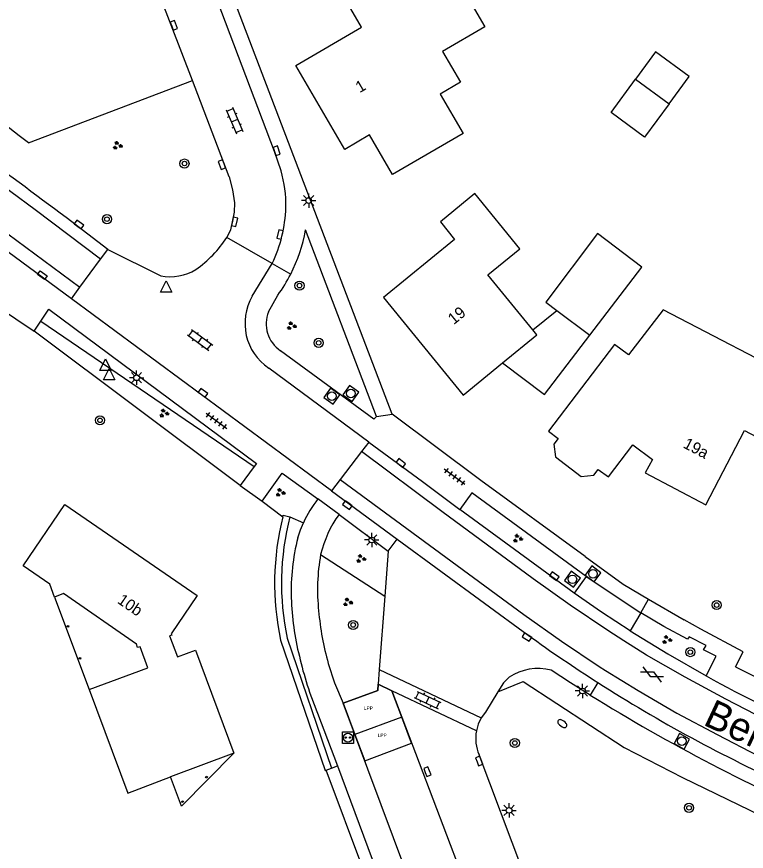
# Model space of a CAD drawing. Extents: x 137999 to 141000, y 397500 to 400501.
# Drawn here: x 138553.6 to 138617.4, y 400038.2 to 400111.2 of the extents above; entities that cross this region are included whole.
import ezdxf

# ---------------------------------------------------------------- set-up
doc = ezdxf.new("R2010")
doc.units = 0
for name, color, linetype in [('bp-grn-parkeervak', 7, 'Continuous'), ('gg-afsc-hekwerk', 7, 'Continuous'), ('gg-anno-huisnummerreeks BGT', 7, 'Continuous'), ('gg-anno-openbare ruimte label', 7, 'Continuous'), ('gg-bbg-bijgebouw', 7, 'Continuous'), ('gg-bbg-gedigitaliseerde bijgebouw', 7, 'Continuous'), ('gg-bbg-hoofdgebouw', 7, 'Continuous'), ('gg-bbg-luifel en loopbrug', 7, 'Continuous'), ('gg-bbg-onder overbouw', 7, 'Continuous'), ('gg-bbg-pand overbouw', 7, 'Continuous'), ('gg-bbg-pilaar onder overbouw', 7, 'Continuous'), ('gg-knt-verharding', 7, 'Continuous'), ('gg-knt-verharding nz', 7, 'Continuous'), ('gt-grn-groengrens', 7, 'Continuous'), ('gt-grn-weggrens', 7, 'Continuous'), ('gt-symb-boom', 7, 'Continuous'), ('gt-symb-brandkraan', 7, 'Continuous'), ('gt-symb-gesloten verharding', 7, 'Continuous'), ('gt-symb-groenvak', 7, 'Continuous'), ('gt-symb-klinker verharding', 7, 'Continuous'), ('gt-symb-kolk', 7, 'Continuous'), ('gt-symb-kolk center center', 7, 'Continuous'), ('gt-symb-laadpunt elektrisch vervoer', 7, 'Continuous'), ('gt-symb-lichtmast', 7, 'Continuous'), ('gt-symb-rioolschacht', 7, 'Continuous'), ('gt-symb-tegel verharding', 7, 'Continuous'), ('gt-symb-waterafsluiter', 7, 'Continuous'), ('kenmerkpunt laadpunt parkeerplaats', 7, 'Continuous')]:
    doc.layers.add(name, color=color, linetype=linetype)

# ---------------------------------------------------------------- blocks, each defined once
blk = doc.blocks.new('gt0-BOOM')
at = {"layer": 'gt-symb-boom'}
for radius in [0.4, 0.2]:
    blk.add_circle((0, 0), radius, dxfattribs=at)
blk = doc.blocks.new('gt0-GRVAK')
at = {"layer": 'gt-symb-groenvak'}
for p, q in [((-0.11, 0.189), (-0.228, 0.24)), ((-0.182, 0.153), (0.088, 0.153)), ((-0.091, 0.211), (-0.156, 0.322)), ((-0.047, 0.214), (-0.047, 0.393)), ((-0.004, 0.211), (0.061, 0.322)), ((0.015, 0.189), (0.133, 0.24)), ((0.262, -0.052), (0.197, 0.059)), ((0.305, -0.049), (0.305, 0.13)), ((0.349, -0.052), (0.414, 0.059)), ((-0.245, -0.228), (-0.363, -0.177)), ((-0.318, -0.264), (-0.047, -0.264)), ((-0.226, -0.206), (-0.291, -0.095)), ((-0.183, -0.203), (-0.183, -0.024)), ((-0.139, -0.206), (-0.074, -0.095)), ((-0.12, -0.228), (-0.002, -0.177)), ((0.243, -0.074), (0.125, -0.023)), ((0.17, -0.11), (0.441, -0.11)), ((0.368, -0.074), (0.486, -0.023))]:
    blk.add_line(p, q, dxfattribs=at)
blk = doc.blocks.new('gt0-KOLK')
at = {"layer": 'gt-symb-kolk'}
blk.add_lwpolyline([(0, 0), (0.375, 0), (0.375, 0.4), (-0.375, 0.4), (-0.375, 0), (0, 0)], dxfattribs=at)
blk = doc.blocks.new('gt0-BR')
at = {"layer": 'gt-symb-brandkraan'}
for centre, radius, start, end in [((-0.244, 0), 0.206, 107.56694, 252.43307), ((0.599, -2.664), 3, 106.89205, 107.56694), ((0, -0.691), 0.938, 73.10799, 106.89205), ((-0.599, -2.664), 3, 72.43309, 73.10799), ((0.244, 0), 0.206, 287.56695, 72.43309), ((0.599, 2.664), 3, 252.43307, 253.10797), ((0, 0.691), 0.938, 253.10797, 286.89206), ((-0.599, 2.664), 3, 286.89206, 287.56695)]:
    blk.add_arc(centre, radius, start, end, dxfattribs=at)
blk = doc.blocks.new('gt0-RS')
at = {"layer": 'gt-symb-rioolschacht'}
blk.add_lwpolyline([(-0.5, -0.5), (0.5, -0.5), (0.5, 0.5), (-0.5, 0.5)], close=True, dxfattribs=at)
blk.add_circle((0, 0), 0.375, dxfattribs=at)
blk = doc.blocks.new('gt0-LMAST')
at = {"layer": 'gt-symb-lichtmast'}
for p, q in [((-0.182, 0.173), (-0.447, 0.438)), ((-0.005, 0.246), (-0.005, 0.621)), ((0.172, 0.173), (0.437, 0.438)), ((-0.255, -0.004), (-0.63, -0.004)), ((-0.182, -0.181), (-0.447, -0.446)), ((-0.005, -0.254), (-0.005, -0.629)), ((0.437, -0.446), (0.172, -0.181)), ((0.245, -0.004), (0.62, -0.004))]:
    blk.add_line(p, q, dxfattribs=at)
blk.add_circle((-0.005, -0.004), 0.25, dxfattribs=at)
blk = doc.blocks.new('gt0-GESVH1')
at = {"layer": 'gt-symb-gesloten verharding'}
for p, q in [((-0.992, -0.261), (0.008, 0.239)), ((0.008, -0.261), (-0.992, 0.239)), ((0.008, 0.239), (1.008, -0.261)), ((1.008, 0.239), (0.008, -0.261))]:
    blk.add_line(p, q, dxfattribs=at)
blk = doc.blocks.new('gt0-KL1')
at = {"layer": 'gt-symb-klinker verharding'}
for p, q in [((-1.15, 0.3), (1.15, 0.3)), ((-1, -0.3), (-1, 0.3)), ((-0.5, 0.3), (-0.5, 0.45)), ((0, -0.3), (0, 0.3)), ((0.5, 0.3), (0.5, 0.45)), ((1, -0.3), (1, 0.3)), ((-1.15, -0.3), (1.15, -0.3)), ((-0.5, -0.45), (-0.5, -0.3)), ((0.5, -0.45), (0.5, -0.3))]:
    blk.add_line(p, q, dxfattribs=at)
blk = doc.blocks.new('gt0-TEG1')
at = {"layer": 'gt-symb-tegel verharding'}
for p, q in [((-1.125, 0), (1.125, 0)), ((-0.9, -0.25), (-0.9, 0.25)), ((-0.45, -0.25), (-0.45, 0.25)), ((0, -0.25), (0, 0.25)), ((0.45, -0.25), (0.45, 0.25)), ((0.9, -0.25), (0.9, 0.25))]:
    blk.add_line(p, q, dxfattribs=at)
blk = doc.blocks.new('gt0-LEV')
at = {"layer": 'gt-symb-laadpunt elektrisch vervoer'}
blk.add_lwpolyline([(-0.486, 0.501), (0.486, 0.501), (0.486, -0.499), (-0.486, -0.499)], close=True, dxfattribs=at)
for centre, radius in [((0, 0), 0.393), ((-0.186, 0), 0.0566), ((0.186, 0), 0.0566)]:
    blk.add_circle(centre, radius, dxfattribs=at)
blk = doc.blocks.new('gt0-WAFSL')
at = {"layer": 'gt-symb-waterafsluiter'}
for p, q in [((-0.5, -0.333), (0, 0.667)), ((0, 0.667), (0.5, -0.333)), ((0.5, -0.333), (-0.5, -0.333))]:
    blk.add_line(p, q, dxfattribs=at)
blk = doc.blocks.new('gt0-KOLKCC')
at = {"layer": 'gt-symb-kolk center center'}
blk.add_lwpolyline([(-0.375, 0.2), (0.375, 0.2), (0.375, -0.2), (-0.375, -0.2)], close=True, dxfattribs=at)

msp = doc.modelspace()

# ---------------------------------------------------------------- linework, layer by layer
at = {"layer": 'bp-grn-parkeervak'}
msp.add_line((138587.314, 400049.904), (138583.226, 400048.372), dxfattribs=at)
for points in [[(138587.314, 400049.904), (138586.451, 400052.207), (138585.261, 400052.772), (138585.219, 400052.213), (138582.2, 400051.109), (138583.226, 400048.372)], [(138583.226, 400048.372), (138584.089, 400046.069), (138588.177, 400047.601), (138587.314, 400049.904)]]:
    msp.add_lwpolyline(points, dxfattribs=at)
at = {"layer": 'gg-afsc-hekwerk'}
msp.add_line((138592.075, 400014.899), (138580.717, 400045.261), dxfattribs=at)
at = {"layer": 'gg-bbg-bijgebouw'}
msp.add_line((138600.867, 400085.487), (138603.753, 400083.314), dxfattribs=at)
msp.add_lwpolyline([(138603.753, 400083.314), (138608.307, 400089.28), (138604.447, 400092.198), (138599.906, 400086.21), (138600.867, 400085.487)], dxfattribs=at)
at = {"layer": 'gg-bbg-gedigitaliseerde bijgebouw'}
msp.add_line((138607.772, 400105.721), (138610.704, 400103.567), dxfattribs=at)
msp.add_lwpolyline([(138610.704, 400103.567), (138612.449, 400105.941), (138609.517, 400108.095), (138607.772, 400105.721)], dxfattribs=at)
at = {"layer": 'gg-bbg-hoofdgebouw'}
msp.add_line((138598.786, 400083.786), (138594.852, 400088.599), dxfattribs=at)
for points in [[(138578.048, 400106.911), (138583.792, 400110.257), (138582.04, 400113.291), (138590.13, 400117.962), (138594.595, 400110.295), (138590.885, 400108.133), (138592.449, 400105.445), (138590.68, 400104.415), (138592.693, 400100.967), (138586.508, 400097.377), (138584.489, 400100.836), (138582.33, 400099.576), (138578.048, 400106.911)], [(138594.852, 400088.599), (138597.645, 400090.87), (138593.709, 400095.71), (138590.699, 400093.23), (138591.937, 400091.689)], [(138591.937, 400091.689), (138585.71, 400086.62), (138592.69, 400078.08), (138596.128, 400080.89)], [(138608.595, 400071.27), (138613.914, 400068.48), (138617.282, 400074.965), (138619.935, 400073.569), (138622.755, 400078.992), (138610.177, 400085.538), (138607.141, 400081.603), (138605.934, 400082.485), (138600.152, 400074.93), (138601.008, 400074.273), (138600.631, 400073.781), (138600.772, 400072.684), (138602.997, 400070.961), (138604.131, 400071.071), (138604.496, 400071.572), (138605.391, 400070.919)], [(138596.128, 400080.89), (138599.14, 400083.352), (138598.786, 400083.786)], [(138605.391, 400070.919), (138607.531, 400073.731), (138609.236, 400072.436), (138608.595, 400071.27)], [(138556.941, 400060.388), (138556.539, 400061.53), (138554.201, 400063.126), (138557.87, 400068.487), (138569.438, 400060.533), (138567.167, 400057.196), (138567.219, 400057.075), (138567.012, 400057.005), (138567.709, 400055.167), (138569.293, 400055.757), (138572.649, 400046.744)], [(138559.982, 400052.303), (138563.361, 400043.252), (138567.105, 400044.66)]]:
    msp.add_lwpolyline(points, dxfattribs=at)
at = {"layer": 'gg-bbg-luifel en loopbrug'}
msp.add_line((138598.786, 400083.786), (138600.867, 400085.487), dxfattribs=at)
for points in [[(138610.704, 400103.567), (138608.561, 400100.649), (138605.629, 400102.804), (138607.772, 400105.721)], [(138596.128, 400080.89), (138599.8, 400078.125), (138603.753, 400083.314)]]:
    msp.add_lwpolyline(points, dxfattribs=at)
at = {"layer": 'gg-bbg-onder overbouw'}
msp.add_line((138572.649, 400046.744), (138567.105, 400044.66), dxfattribs=at)
msp.add_lwpolyline([(138559.982, 400052.303), (138565.107, 400054.216), (138564.434, 400056.039), (138564.217, 400055.992), (138564.115, 400056.289), (138557.734, 400060.697), (138556.941, 400060.388)], dxfattribs=at)
at = {"layer": 'gg-bbg-pand overbouw'}
msp.add_line((138556.941, 400060.388), (138559.982, 400052.303), dxfattribs=at)
msp.add_lwpolyline([(138572.649, 400046.744), (138568.054, 400042.097), (138567.105, 400044.66)], dxfattribs=at)
at = {"layer": 'gg-bbg-pilaar onder overbouw'}
for points in [[(138558.056, 400057.804), (138558.091, 400057.921), (138558.208, 400057.886), (138558.173, 400057.769), (138558.056, 400057.804)], [(138559.114, 400055.007), (138559.149, 400055.124), (138559.266, 400055.089), (138559.231, 400054.972), (138559.114, 400055.007)], [(138570.17, 400044.597), (138570.205, 400044.714), (138570.322, 400044.679), (138570.287, 400044.562), (138570.17, 400044.597)], [(138568.074, 400042.449), (138568.109, 400042.566), (138568.226, 400042.531), (138568.191, 400042.414), (138568.074, 400042.449)]]:
    msp.add_lwpolyline(points, dxfattribs=at)
at = {"layer": 'gg-knt-verharding'}
for p, q in [((138586.477, 400076.416), (138565.358, 400131.81)), ((138569.012, 400105.602), (138563.592, 400119.808)), ((138572.231, 400097.165), (138569.012, 400105.602)), ((138561.606, 400090.806), (138558.984, 400092.838)), ((138585.116, 400076.213), (138578.913, 400092.52)), ((138575.989, 400089.586), (138572.019, 400091.859)), ((138560.982, 400089.962), (138561.606, 400090.806)), ((138561.606, 400090.806), (138566.248, 400088.506)), ((138559.167, 400087.504), (138560.982, 400089.962)), ((138574.253, 400086.714), (138575.989, 400089.586)), ((138558.43, 400086.507), (138559.167, 400087.504)), ((138549.96, 400087.147), (138555.185, 400083.657)), ((138581.174, 400069.688), (138558.43, 400086.507)), ((138575.674, 400085.371), (138576.487, 400086.821)), ((138555.185, 400083.657), (138555.766, 400084.538)), ((138573.186, 400070.155), (138555.185, 400083.657)), ((138584.432, 400073.966), (138575.689, 400080.437)), ((138584.432, 400073.966), (138583.801, 400073.137)), ((138583.801, 400073.137), (138581.937, 400070.69)), ((138574.404, 400071.811), (138573.186, 400070.155)), ((138581.937, 400070.69), (138581.174, 400069.688)), ((138573.186, 400070.155), (138575.107, 400068.79)), ((138581.174, 400069.688), (138586.916, 400065.474)), ((138581.834, 400067.635), (138586.146, 400064.425)), ((138602.39, 400060.742), (138592.386, 400068.049)), ((138586.916, 400065.474), (138598.374, 400057.066)), ((138586.146, 400064.425), (138585.848, 400060.492)), ((138603.446, 400062.196), (138602.39, 400060.742)), ((138585.848, 400060.492), (138585.359, 400054.055)), ((138608.911, 400060.22), (138612.022, 400058.408)), ((138608.217, 400059.028), (138607.291, 400057.455)), ((138585.359, 400054.055), (138585.261, 400052.772)), ((138585.359, 400054.055), (138594.268, 400049.821)), ((138585.261, 400052.772), (138586.451, 400052.207)), ((138593.848, 400048.692), (138586.451, 400052.207)), ((138595.32, 400016.1), (138582.2, 400051.109)), ((138579.96, 400050.241), (138581.689, 400045.625)), ((138604.309, 400019.428), (138594.078, 400046.594)), ((138581.689, 400045.625), (138593.063, 400015.265))]:
    msp.add_line(p, q, dxfattribs=at)
for points in [[(138576.764, 400097.706), (138576.194, 400099.393), (138571.582, 400111.549), (138563.082, 400133.753)], [(138558.43, 400086.507), (138544.154, 400097.035), (138541.491, 400098.946)], [(138572.231, 400097.165), (138572.521, 400096.043), (138572.692, 400094.897), (138572.659, 400094.075), (138572.339, 400092.537), (138572.019, 400091.859)], [(138555.766, 400084.538), (138556.461, 400085.591), (138574.614, 400072.097), (138574.404, 400071.811)], [(138585.116, 400076.213), (138584.892, 400075.967), (138576.716, 400081.959)], [(138603.367, 400063.942), (138594.25, 400070.612), (138586.477, 400076.416)], [(138584.432, 400073.966), (138589.123, 400070.522), (138592.386, 400068.049)], [(138575.107, 400068.79), (138576.875, 400071.232), (138579.974, 400068.987)], [(138603.446, 400062.196), (138593.45, 400069.522), (138592.386, 400068.049)], [(138578.232, 400065.576), (138578.47, 400066.28), (138578.729, 400066.905)], [(138603.367, 400063.942), (138606.681, 400061.518), (138608.911, 400060.22)], [(138607.291, 400057.455), (138604.794, 400059.088), (138602.39, 400060.742)], [(138613.93, 400053.506), (138614.808, 400055.23), (138613.72, 400055.77), (138613.954, 400056.164), (138612.453, 400056.924), (138612.304, 400056.701), (138610.229, 400057.81), (138608.217, 400059.028)], [(138616.512, 400054.306), (138617.179, 400055.607), (138613.478, 400057.587), (138612.022, 400058.408)], [(138607.291, 400057.455), (138610.58, 400055.429), (138613.93, 400053.506)], [(138580.895, 400054.596), (138581.44, 400052.885), (138582.2, 400051.109)], [(138603.797, 400051.827), (138602.084, 400052.905), (138600.382, 400054.006)], [(138596.704, 400053.387), (138596.217, 400052.903), (138595.73, 400052.116)], [(138582.2, 400051.109), (138585.219, 400052.213), (138585.261, 400052.772)], [(138595.73, 400052.116), (138594.631, 400050.339), (138594.268, 400049.821)], [(138594.268, 400049.821), (138594.011, 400049.274), (138593.848, 400048.692)]]:
    msp.add_lwpolyline(points, dxfattribs=at)
for centre, radius, start, end in [((138251.056, 399685.631), 510.526, 52.90363, 55.19899), ((138566.356, 400094.701), 10.833, 358.8528, 16.10579), ((138565.006, 400094.868), 12.187, 334.31658, 358.19519), ((138565.215, 400094.986), 13.918, 332.95309, 349.79477), ((138563.71, 400097.187), 9.871, 304.65113, 327.33195), ((138567.069, 400092.707), 4.281, 258.93695, 301.74819), ((138565.21, 400094.987), 13.923, 324.0912, 332.95882), ((138578.312, 400084.34), 4.702, 149.67298, 236.09884), ((138578.302, 400084.308), 2.834, 157.98078, 235.98381), ((138588.4, 400062.535), 10.612, 142.55846, 155.68415), ((138589.918, 400061.816), 9.96, 144.2506, 166.63585), ((138596.961, 400060.865), 19.313, 165.88134, 181.58457), ((138597.747, 400061.023), 17.792, 169.9804, 185.93458), ((138602.078, 400061.125), 24.435, 181.8611, 193.97157), ((138605.232, 400061.445), 25.283, 185.13337, 195.71806), ((138675.169, 400163.371), 131.142, 234.15537, 237.3788), ((138608.146, 400062.002), 30.541, 192.8212, 202.64979), ((138599.231, 400049.607), 4.547, 75.34203, 123.76445), ((138697.052, 400208.203), 173.698, 242.37525, 251.29331), ((138675.09, 400163.239), 130.988, 237.37691, 245.71895), ((138674.792, 400163.411), 125.631, 241.02352, 246.2532), ((138690.241, 400191.041), 163.87, 238.16201, 246.71048), ((138597.389, 400048.019), 3.605, 169.23456, 203.27794)]:
    msp.add_arc(centre, radius, start, end, dxfattribs=at)
at = {"layer": 'gg-knt-verharding nz'}
for p, q in [((138603.446, 400062.196), (138608.217, 400059.028)), ((138586.451, 400052.207), (138599.582, 400017.678))]:
    msp.add_line(p, q, dxfattribs=at)
for points in [[(138479.28, 400132.122), (138481.548, 400130.939), (138483.308, 400130.053), (138485.128, 400129.219), (138488.778, 400127.664), (138494.336, 400125.326), (138499.885, 400122.928), (138505.262, 400120.55), (138510.696, 400118.048), (138514.271, 400116.316), (138519.5, 400113.574), (138524.652, 400110.756), (138529.798, 400107.83), (138534.901, 400104.743), (138540.002, 400101.42), (138544.865, 400098.019), (138551.258, 400093.357), (138559.167, 400087.504)], [(138560.982, 400089.962), (138555.25, 400094.271), (138548.84, 400098.994), (138540.701, 400104.736), (138535.687, 400107.938), (138530.56, 400111.019), (138525.325, 400114.011), (138520.084, 400116.82), (138514.743, 400119.522), (138509.324, 400122.14), (138503.869, 400124.67), (138496.576, 400127.8), (138494.507, 400128.707), (138489.808, 400131.354)], [(138606.748, 400056.58), (138605.347, 400057.473), (138602.053, 400059.685), (138598.82, 400061.998), (138590.834, 400067.873), (138583.801, 400073.137)], [(138581.937, 400070.69), (138598.005, 400058.88), (138601.302, 400056.545), (138604.576, 400054.337), (138605.138, 400053.988)], [(138653.99, 400036.988), (138652.354, 400037.193), (138650.741, 400037.575), (138643.129, 400039.984), (138637.514, 400041.969), (138630.045, 400044.77), (138622.717, 400047.955), (138619.153, 400049.667), (138615.65, 400051.456), (138612.09, 400053.399), (138608.709, 400055.33), (138606.748, 400056.58)], [(138605.138, 400053.988), (138607.98, 400052.221), (138611.389, 400050.251), (138614.894, 400048.371), (138618.477, 400046.52), (138622.096, 400044.835), (138625.784, 400043.182), (138633.129, 400040.243), (138642.479, 400036.931), (138650.19, 400034.338), (138653.579, 400033.725)]]:
    msp.add_lwpolyline(points, dxfattribs=at)
at = {"layer": 'gt-grn-groengrens'}
for p, q in [((138554.681, 400100.134), (138569.012, 400105.602)), ((138555.766, 400084.538), (138574.404, 400071.811)), ((138575.107, 400068.79), (138576.924, 400067.434)), ((138577.539, 400067.418), (138578.729, 400066.905)), ((138580.227, 400064.118), (138585.848, 400060.492)), ((138577.304, 400056.792), (138581.18, 400045.434)), ((138581.18, 400045.434), (138581.689, 400045.625)), ((138580.717, 400045.261), (138581.18, 400045.434))]:
    msp.add_line(p, q, dxfattribs=at)
for points in [[(138576.924, 400067.434), (138576.958, 400067.568), (138577.539, 400067.418)], [(138576.724, 400056.632), (138580.614, 400045.235), (138580.717, 400045.261)], [(138595.73, 400052.116), (138597.947, 400053.003), (138606.761, 400047.234), (138611.875, 400044.621), (138624.606, 400038.416), (138625.803, 400037.437), (138626.245, 400037.803)]]:
    msp.add_lwpolyline(points, dxfattribs=at)
for centre, radius, start, end in [((138443.068, 399956.012), 182.287, 52.24467, 62.58967), ((138600.079, 400061.602), 23.878, 165.86413, 192.01444), ((138600.081, 400061.604), 23.28, 165.53742, 191.92874)]:
    msp.add_arc(centre, radius, start, end, dxfattribs=at)
at = {"layer": 'gt-grn-weggrens'}
for p, q in [((138575.989, 400089.586), (138577.611, 400088.657)), ((138585.116, 400076.213), (138586.477, 400076.416)), ((138581.834, 400067.635), (138579.974, 400068.987)), ((138586.146, 400064.425), (138586.916, 400065.474)), ((138608.217, 400059.028), (138608.911, 400060.22)), ((138604.473, 400052.916), (138603.797, 400051.827))]:
    msp.add_line(p, q, dxfattribs=at)

# ---------------------------------------------------------------- block references
at = {"layer": 'gt-symb-boom'}
for p in [(138568.318, 400098.332), (138561.538, 400093.464), (138578.375, 400087.653), (138580.057, 400082.647), (138560.932, 400075.866), (138614.856, 400059.697), (138583.07, 400057.963), (138597.205, 400047.634), (138612.445, 400041.954)]:
    msp.add_blockref('gt0-BOOM', p, dxfattribs=at)
at = {"layer": 'gt-symb-boom', "rotation": -26.565051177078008}
msp.add_blockref('gt0-BOOM', (138612.554, 400055.583), dxfattribs=at)
at = {"layer": 'gt-symb-brandkraan', "rotation": -35.39110751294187}
msp.add_blockref('gt0-BR', (138601.361, 400049.325), dxfattribs=at)
at = {"layer": 'gt-symb-gesloten verharding', "rotation": -26.539438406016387}
msp.add_blockref('gt0-GESVH1', (138609.211, 400053.649), dxfattribs=at)
at = {"layer": 'gt-symb-groenvak'}
for p in [(138562.452, 400099.911), (138577.671, 400084.128), (138566.521, 400076.476), (138576.692, 400069.536), (138597.45, 400065.528), (138583.738, 400063.758), (138582.589, 400059.943), (138610.497, 400056.666)]:
    msp.add_blockref('gt0-GRVAK', p, dxfattribs=at)
at = {"layer": 'gt-symb-klinker verharding'}
for p, rotation in [((138572.699, 400102.097), -67.35809990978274), ((138569.69, 400082.891), -36.5032829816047), ((138589.584, 400051.386), -25.411600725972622)]:
    msp.add_blockref('gt0-KL1', p, dxfattribs=dict(at, rotation=rotation))
at = {"layer": 'gt-symb-kolk'}
for p, rotation in [((138567.212, 400110.355), -69.1353388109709), ((138576.194, 400099.393), -71.329416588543), ((138571.777, 400098.304), 110.73714811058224), ((138558.984, 400092.838), -36.583421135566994), ((138572.507, 400093.267), -103.11914463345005), ((138576.867, 400092.069), 76.75619797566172), ((138569.816, 400078.114), -36.583421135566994), ((138587.123, 400071.967), -36.583421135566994), ((138582.686, 400068.605), 145.10187643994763), ((138600.552, 400062.063), -36.010525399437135), ((138598.374, 400057.066), 147.12021809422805), ((138593.902, 400045.981), -69.44395478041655), ((138589.38, 400045.042), -68.46463512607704)]:
    msp.add_blockref('gt0-KOLK', p, dxfattribs=dict(at, rotation=rotation))
at = {"layer": 'gt-symb-kolk center center', "rotation": -36.950127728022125}
msp.add_blockref('gt0-KOLKCC', (138555.893, 400088.571), dxfattribs=at)
at = {"layer": 'gt-symb-laadpunt elektrisch vervoer'}
msp.add_blockref('gt0-LEV', (138582.611, 400048.099), dxfattribs=at)
at = {"layer": 'gt-symb-lichtmast'}
for p in [(138579.187, 400095.1), (138564.136, 400079.597), (138584.703, 400065.397), (138603.126, 400052.185), (138596.708, 400041.74)]:
    msp.add_blockref('gt0-LMAST', p, dxfattribs=at)
at = {"layer": 'gt-symb-rioolschacht'}
for p, rotation in [((138581.206, 400077.974), -36.216884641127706), ((138582.871, 400078.217), -36.21688464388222), ((138604.044, 400062.424), 143.70304105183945), ((138602.241, 400061.953), -36.37706752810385), ((138611.81, 400047.781), -28.99897714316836)]:
    msp.add_blockref('gt0-RS', p, dxfattribs=dict(at, rotation=rotation))
at = {"layer": 'gt-symb-tegel verharding'}
for p, rotation in [((138571.109, 400075.821), -36.37706752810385), ((138591.938, 400070.919), 143.29046597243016)]:
    msp.add_blockref('gt0-TEG1', p, dxfattribs=dict(at, rotation=rotation))
at = {"layer": 'gt-symb-waterafsluiter'}
for p in [(138566.717, 400087.417), (138561.419, 400080.569), (138561.728, 400079.735)]:
    msp.add_blockref('gt0-WAFSL', p, dxfattribs=at)

# ---------------------------------------------------------------- texts
at = {"layer": 'gg-anno-huisnummerreeks BGT'}
for s, rotation, p in [('1', 30.3, (138583.644, 400104.489)), ('19', 39.3, (138591.863, 400084.186)), ('19a', 332.3, (138611.852, 400073.515)), ('10b', 325.5, (138562.374, 400059.929))]:
    msp.add_text(s, height=1, rotation=rotation, dxfattribs=at).set_placement(p)
at = {"layer": 'gg-anno-openbare ruimte label'}
msp.add_text('Berkelseweg', height=2.5, rotation=335, dxfattribs=at).set_placement((138613.584, 400049.26))
at = {"layer": 'kenmerkpunt laadpunt parkeerplaats'}
for p in [(138584.012, 400050.53), (138585.221, 400048.156)]:
    msp.add_text('LPP', height=0.3, dxfattribs=at).set_placement(p)

doc.saveas('drawing.dxf')
